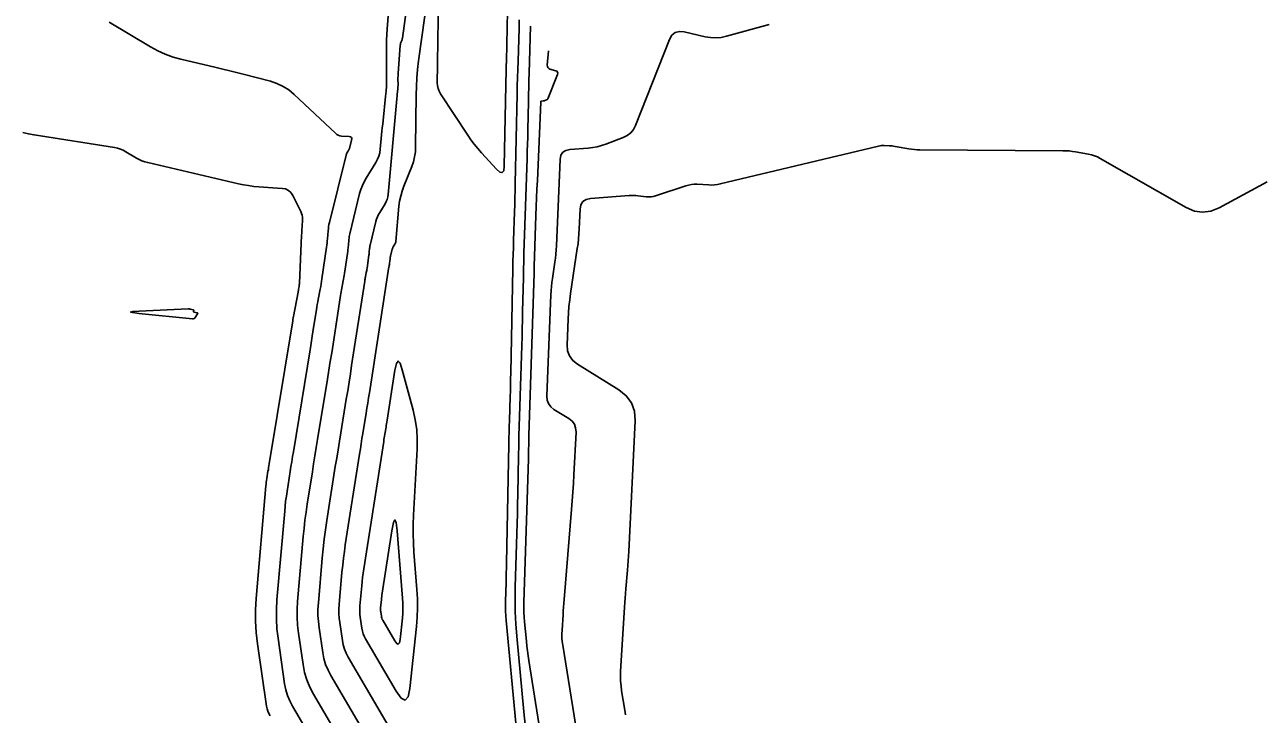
# Model space of a CAD drawing. Extents: x 658976 to 668721, y 639543 to 647196.
# Drawn here: x 663044.5 to 663147.9, y 642215.1 to 642272.9 of the extents above; entities that cross this region are included whole.
import ezdxf

# ---------------------------------------------------------------- set-up
doc = ezdxf.new("R2010")
doc.units = 0
doc.layers.add('Ex_Major Contours', color=7, linetype='Continuous')
doc.layers.add('Ex_Minor Contours', color=7, linetype='Continuous')

msp = doc.modelspace()

# ---------------------------------------------------------------- linework, layer by layer
at = {"layer": 'Ex_Major Contours'}
for points in [[(663076.65, 642211.25), (663071.57, 642219.92), (663071.39, 642220.26), (663071.25, 642220.6), (663071.15, 642220.96), (663071.08, 642221.33), (663070.86, 642222.83), (663070.81, 642223.2), (663070.79, 642223.58), (663070.79, 642223.96), (663070.81, 642224.33), (663071.05, 642227.04), (663071.11, 642227.62), (663071.17, 642228.2), (663071.25, 642228.77), (663071.33, 642229.34), (663072.52, 642236.93), (663072.59, 642237.36), (663072.66, 642237.79), (663072.72, 642238.22), (663072.79, 642238.64), (663073.07, 642240.35), (663073.14, 642240.77), (663073.21, 642241.2), (663073.28, 642241.63), (663073.35, 642242.05), (663074.98, 642252.61), (663074.99, 642252.63), (663074.99, 642252.66), (663075, 642252.68), (663075, 642252.71), (663075.02, 642252.81), (663075.03, 642252.84), (663075.03, 642252.87), (663075.04, 642252.89), (663075.04, 642252.92), (663075.09, 642253.24), (663075.09, 642253.26), (663075.09, 642253.28), (663075.09, 642253.31), (663075.1, 642253.33), (663075.1, 642253.41), (663075.1, 642253.43), (663075.11, 642253.45), (663075.11, 642253.47), (663075.12, 642253.49), (663075.26, 642254.07), (663075.28, 642254.13), (663075.3, 642254.19), (663075.32, 642254.24), (663075.35, 642254.29), (663075.48, 642254.5), (663075.51, 642254.56), (663075.53, 642254.61), (663075.55, 642254.67), (663075.56, 642254.73), (663075.82, 642257.67), (663075.88, 642258.11), (663075.97, 642258.53), (663076.08, 642258.95), (663076.23, 642259.36), (663076.89, 642260.99), (663077.03, 642261.4), (663077.13, 642261.82), (663077.2, 642262.24), (663077.22, 642262.68), (663077.26, 642266.99), (663077.28, 642267.7), (663077.32, 642268.42), (663077.38, 642269.13), (663077.47, 642269.85), (663077.99, 642273.61)], [(663085.91, 642273.28), (663085.89, 642272.59), (663085.8, 642269.83), (663085.78, 642269.13), (663085.76, 642268.44), (663085.74, 642267.75), (663085.72, 642267.06), (663085.57, 642259.57), (663085.56, 642258.98), (663085.54, 642258.38), (663085.53, 642257.79), (663085.51, 642257.2), (663085.43, 642254.82), (663085.41, 642254.23), (663085.4, 642253.64), (663085.38, 642253.04), (663085.37, 642252.45), (663085.19, 642243.71), (663085.18, 642243.22), (663085.17, 642242.72), (663085.16, 642242.22), (663085.14, 642241.73), (663085.08, 642239.74), (663085.07, 642239.24), (663085.05, 642238.75), (663085.04, 642238.25), (663085.03, 642237.75), (663084.84, 642227.79), (663084.83, 642227.38), (663084.82, 642226.98), (663084.81, 642226.58), (663084.8, 642226.18), (663084.75, 642224.58), (663084.74, 642224.18), (663084.75, 642223.78), (663084.77, 642223.38), (663084.8, 642222.98), (663086.43, 642205.79)]]:
    msp.add_lwpolyline(points, dxfattribs=at)
msp.add_lwpolyline([(663058.61, 642248.85), (663058.62, 642248.83), (663058.63, 642248.82), (663058.65, 642248.81), (663058.9, 642248.76), (663058.94, 642248.75), (663058.96, 642248.73), (663058.96, 642248.7), (663058.94, 642248.66), (663058.75, 642248.36), (663058.71, 642248.31), (663058.65, 642248.27), (663058.59, 642248.25), (663058.52, 642248.25), (663054.04, 642248.7), (663053.52, 642248.77), (663053.34, 642248.82), (663053.52, 642248.87), (663054.05, 642248.9), (663058.16, 642249.08), (663058.2, 642249.08), (663058.25, 642249.08), (663058.3, 642249.07), (663058.35, 642249.06), (663058.59, 642249.01), (663058.61, 642249), (663058.62, 642248.99), (663058.63, 642248.98), (663058.63, 642248.96), (663058.61, 642248.87)], close=True, dxfattribs=at)
at = {"layer": 'Ex_Minor Contours'}
for points in [[(663084.95, 642275.42), (663084.83, 642269.83), (663084.83, 642269.78), (663084.83, 642269.72), (663084.83, 642269.66), (663084.82, 642269.6), (663084.82, 642269.37), (663084.82, 642269.31), (663084.81, 642269.26), (663084.81, 642269.2), (663084.81, 642269.14), (663084.64, 642261.02), (663084.6, 642260.65), (663084.47, 642260.49), (663084.27, 642260.53), (663084, 642260.77), (663082.74, 642262.15), (663082.43, 642262.5), (663082.14, 642262.87), (663081.86, 642263.24), (663081.6, 642263.62), (663079.31, 642267.09), (663079.19, 642267.3), (663079.1, 642267.53), (663079.05, 642267.77), (663079.03, 642268.02), (663079.05, 642269.5), (663079.05, 642269.52), (663079.05, 642269.53), (663079.05, 642269.54), (663079.05, 642269.56), (663079.06, 642269.62), (663079.06, 642269.63), (663079.06, 642269.64), (663079.06, 642269.67), (663079.06, 642269.68), (663079.27, 642284.45)], [(663076.94, 642277.73), (663076.11, 642271.75), (663076.1, 642271.7), (663076.09, 642271.65), (663076.08, 642271.6), (663076.06, 642271.55), (663075.98, 642271.37), (663075.96, 642271.32), (663075.95, 642271.27), (663075.94, 642271.22), (663075.93, 642271.17), (663075.76, 642268.79), (663075.75, 642268.68), (663075.75, 642268.57), (663075.74, 642268.46), (663075.74, 642268.35), (663075.75, 642267.88), (663075.75, 642267.78), (663075.74, 642267.67), (663075.74, 642267.57), (663075.73, 642267.47), (663075.68, 642267.06), (663075.67, 642266.96), (663075.66, 642266.86), (663075.65, 642266.76), (663075.64, 642266.66), (663074.91, 642258.65), (663074.88, 642258.45), (663074.83, 642258.25), (663074.76, 642258.06), (663074.66, 642257.88), (663074.22, 642257.16), (663074.11, 642256.98), (663074.03, 642256.79), (663073.95, 642256.6), (663073.9, 642256.4), (663073.41, 642254.43), (663073.39, 642254.36), (663073.38, 642254.29), (663073.37, 642254.22), (663073.36, 642254.15), (663073.34, 642253.87), (663073.34, 642253.79), (663073.33, 642253.72), (663073.32, 642253.65), (663073.31, 642253.58), (663073.15, 642252.48), (663073.14, 642252.39), (663073.12, 642252.3), (663073.11, 642252.21), (663073.09, 642252.12), (663073.02, 642251.77), (663073, 642251.68), (663072.99, 642251.59), (663072.97, 642251.5), (663072.96, 642251.41), (663071.86, 642244.35), (663071.75, 642243.64), (663071.64, 642242.94), (663071.53, 642242.23), (663071.41, 642241.52), (663070.95, 642238.7), (663070.83, 642238), (663070.72, 642237.29), (663070.61, 642236.58), (663070.49, 642235.88), (663069.79, 642231.37), (663069.67, 642230.58), (663069.57, 642229.79), (663069.48, 642228.99), (663069.4, 642228.2), (663069.07, 642224.46), (663069.04, 642223.94), (663069.04, 642223.42), (663069.07, 642222.9), (663069.13, 642222.38), (663069.44, 642220.32), (663069.54, 642219.81), (663069.68, 642219.31), (663069.88, 642218.84), (663070.12, 642218.38), (663073.51, 642212.59)], [(663070.4, 642213.87), (663068.66, 642216.83), (663068.36, 642217.42), (663068.11, 642218.03), (663067.92, 642218.65), (663067.8, 642219.3), (663067.41, 642221.94), (663067.33, 642222.6), (663067.29, 642223.26), (663067.29, 642223.92), (663067.33, 642224.59), (663067.81, 642230.02), (663067.88, 642230.7), (663067.95, 642231.38), (663068.04, 642232.06), (663068.14, 642232.73), (663068.57, 642235.44), (663068.67, 642236.11), (663068.78, 642236.79), (663068.89, 642237.47), (663069, 642238.14), (663069.83, 642243.21), (663069.95, 642243.94), (663070.07, 642244.67), (663070.19, 642245.4), (663070.3, 642246.13), (663070.93, 642250.21), (663070.96, 642250.36), (663070.98, 642250.52), (663071.01, 642250.67), (663071.04, 642250.82), (663071.16, 642251.43), (663071.19, 642251.58), (663071.21, 642251.73), (663071.24, 642251.89), (663071.26, 642252.04), (663071.53, 642253.92), (663071.55, 642254.04), (663071.56, 642254.16), (663071.58, 642254.28), (663071.59, 642254.4), (663071.63, 642254.89), (663071.64, 642255.01), (663071.66, 642255.13), (663071.68, 642255.25), (663071.7, 642255.37), (663072.53, 642258.73), (663072.63, 642259.07), (663072.76, 642259.4), (663072.91, 642259.72), (663073.08, 642260.03), (663073.89, 642261.35), (663074.03, 642261.61), (663074.14, 642261.88), (663074.22, 642262.16), (663074.26, 642262.46), (663074.37, 642263.65), (663074.4, 642263.95), (663074.43, 642264.25), (663074.46, 642264.55), (663074.49, 642264.85), (663074.71, 642266.87), (663074.75, 642267.31), (663074.77, 642267.74), (663074.79, 642268.18), (663074.79, 642268.62), (663074.77, 642270.62), (663074.78, 642271.09), (663074.79, 642271.57), (663074.81, 642272.05), (663074.84, 642272.53), (663075.13, 642276.42)], [(663067.93, 642214.06), (663066.91, 642215.81), (663066.67, 642216.26), (663066.48, 642216.72), (663066.34, 642217.2), (663066.24, 642217.69), (663065.69, 642221.5), (663065.59, 642222.3), (663065.55, 642223.1), (663065.55, 642223.91), (663065.59, 642224.71), (663066.25, 642232.14), (663066.29, 642232.56), (663066.33, 642232.97), (663066.39, 642233.39), (663066.45, 642233.8), (663066.71, 642235.46), (663066.77, 642235.88), (663066.84, 642236.29), (663066.91, 642236.71), (663066.98, 642237.12), (663068.38, 642245.65), (663068.44, 642246.03), (663068.5, 642246.41), (663068.56, 642246.79), (663068.62, 642247.17), (663068.91, 642249.02), (663068.94, 642249.23), (663068.98, 642249.45), (663069.02, 642249.66), (663069.06, 642249.88), (663069.23, 642250.74), (663069.27, 642250.95), (663069.31, 642251.17), (663069.34, 642251.38), (663069.37, 642251.6), (663069.76, 642254.26), (663069.78, 642254.43), (663069.8, 642254.6), (663069.82, 642254.77), (663069.83, 642254.94), (663069.89, 642255.63), (663069.91, 642255.8), (663069.93, 642255.98), (663069.96, 642256.15), (663070, 642256.31), (663071.39, 642261.94), (663071.4, 642261.99), (663071.42, 642262.04), (663071.44, 642262.09), (663071.47, 642262.13), (663071.58, 642262.31), (663071.61, 642262.36), (663071.63, 642262.41), (663071.65, 642262.46), (663071.67, 642262.51), (663071.85, 642263.22), (663071.87, 642263.34), (663071.84, 642263.43), (663071.76, 642263.48), (663071.64, 642263.51), (663071.02, 642263.55), (663070.88, 642263.58), (663070.74, 642263.62), (663070.62, 642263.69), (663070.5, 642263.78), (663067.04, 642267.04), (663066.59, 642267.41), (663066.11, 642267.71), (663065.6, 642267.96), (663065.05, 642268.14), (663062.78, 642268.73), (663062.21, 642268.88), (663061.64, 642269.02), (663061.07, 642269.16), (663060.5, 642269.3), (663057.56, 642269.98), (663056.89, 642270.16), (663056.24, 642270.4), (663055.61, 642270.68), (663055, 642271.01), (663051.55, 642273.08)], [(663086.43, 642214.04), (663086.29, 642215.34), (663085.69, 642221.69), (663085.61, 642222.71), (663085.56, 642223.73), (663085.55, 642224.76), (663085.56, 642225.78), (663085.7, 642230.29), (663085.73, 642231.11), (663085.75, 642231.92), (663085.77, 642232.74), (663085.78, 642233.55), (663085.85, 642236.82), (663085.86, 642237.63), (663085.88, 642238.45), (663085.91, 642239.26), (663085.93, 642240.08), (663086.12, 642246.02), (663086.14, 642246.73), (663086.16, 642247.44), (663086.18, 642248.14), (663086.19, 642248.85), (663086.25, 642251.67), (663086.26, 642252.37), (663086.28, 642253.08), (663086.3, 642253.79), (663086.32, 642254.49), (663086.56, 642261.68), (663086.57, 642262.28), (663086.59, 642262.87), (663086.61, 642263.47), (663086.62, 642264.06), (663086.67, 642266.44), (663086.68, 642267.03), (663086.7, 642267.63), (663086.71, 642268.22), (663086.73, 642268.82), (663086.86, 642272.75)], [(663106.85, 642272.89), (663103.26, 642271.91), (663102.82, 642271.81), (663102.38, 642271.78), (663101.94, 642271.8), (663101.49, 642271.87), (663099.72, 642272.27), (663099.32, 642272.31), (663098.98, 642272.21), (663098.7, 642271.99), (663098.5, 642271.63), (663095.64, 642264.43), (663095.47, 642264.09), (663095.24, 642263.82), (663094.96, 642263.59), (663094.62, 642263.43), (663093.17, 642262.87), (663092.8, 642262.75), (663092.43, 642262.65), (663092.06, 642262.59), (663091.68, 642262.54), (663090.14, 642262.42), (663089.8, 642262.35), (663089.56, 642262.19), (663089.4, 642261.94), (663089.34, 642261.6), (663089.02, 642254.36), (663089, 642254.02), (663088.97, 642253.67), (663088.94, 642253.33), (663088.89, 642252.99), (663088.68, 642251.63), (663088.64, 642251.29), (663088.6, 642250.95), (663088.57, 642250.61), (663088.55, 642250.26), (663088.21, 642241.8), (663088.24, 642241.45), (663088.35, 642241.15), (663088.54, 642240.89), (663088.81, 642240.67), (663090.07, 642239.9), (663090.34, 642239.68), (663090.53, 642239.42), (663090.63, 642239.12), (663090.66, 642238.77), (663090.48, 642235.18), (663090.44, 642234.46), (663090.4, 642233.73), (663090.35, 642233.01), (663090.29, 642232.29), (663089.66, 642224.75), (663089.63, 642224.43), (663089.61, 642224.11), (663089.59, 642223.79), (663089.57, 642223.47), (663089.49, 642222.19), (663089.48, 642221.87), (663089.48, 642221.55), (663089.51, 642221.23), (663089.55, 642220.92), (663091.56, 642208.39)], [(663088.35, 642270.69), (663088.25, 642269.48), (663088.26, 642269.37), (663088.29, 642269.28), (663088.37, 642269.21), (663088.47, 642269.16), (663088.96, 642269.01), (663089.06, 642268.97), (663089.11, 642268.9), (663089.13, 642268.81), (663089.1, 642268.71), (663088.29, 642266.67), (663088.28, 642266.64), (663088.25, 642266.61), (663088.23, 642266.59), (663088.2, 642266.57), (663088.06, 642266.52), (663088.03, 642266.51), (663087.99, 642266.5), (663087.96, 642266.5), (663087.92, 642266.49), (663087.78, 642266.48), (663087.75, 642266.47), (663087.72, 642266.46), (663087.71, 642266.43), (663087.7, 642266.4), (663087.42, 642259.83), (663087.38, 642259.1), (663087.36, 642258.37), (663087.33, 642257.64), (663087.3, 642256.91), (663087.16, 642252.62), (663087.16, 642252.57), (663087.16, 642252.53), (663087.16, 642252.48), (663087.16, 642252.43), (663087.16, 642252.24), (663087.15, 642252.2), (663087.15, 642252.15), (663087.15, 642252.1), (663087.15, 642252.06), (663086.72, 642238.47), (663086.71, 642238.31), (663086.71, 642238.15), (663086.71, 642237.99), (663086.7, 642237.83), (663086.69, 642237.18), (663086.69, 642237.02), (663086.68, 642236.86), (663086.68, 642236.7), (663086.67, 642236.54), (663086.3, 642224.5), (663086.29, 642224.09), (663086.3, 642223.68), (663086.32, 642223.28), (663086.35, 642222.87), (663086.51, 642221.25), (663086.55, 642220.84), (663086.6, 642220.44), (663086.65, 642220.03), (663086.71, 642219.63), (663088.7, 642207.18)], [(663065.02, 642215.01), (663064.92, 642215.2), (663064.83, 642215.41), (663064.77, 642215.61), (663064.73, 642215.83), (663063.96, 642221.05), (663063.85, 642222), (663063.8, 642222.94), (663063.8, 642223.89), (663063.85, 642224.84), (663064.68, 642234.26), (663064.7, 642234.41), (663064.71, 642234.57), (663064.73, 642234.72), (663064.76, 642234.87), (663064.85, 642235.49), (663064.88, 642235.64), (663064.9, 642235.79), (663064.93, 642235.95), (663064.95, 642236.1), (663066.92, 642248.09), (663066.93, 642248.12), (663066.93, 642248.14), (663066.94, 642248.17), (663066.94, 642248.2), (663066.96, 642248.32), (663066.97, 642248.35), (663066.97, 642248.38), (663066.98, 642248.41), (663066.98, 642248.44), (663067.38, 642250.48), (663067.39, 642250.54), (663067.4, 642250.6), (663067.41, 642250.66), (663067.42, 642250.72), (663067.46, 642250.96), (663067.46, 642251.02), (663067.47, 642251.09), (663067.48, 642251.15), (663067.48, 642251.21), (663067.67, 642255.26), (663067.68, 642255.42), (663067.68, 642255.59), (663067.69, 642255.76), (663067.7, 642255.93), (663067.74, 642256.59), (663067.74, 642256.76), (663067.72, 642256.92), (663067.67, 642257.07), (663067.61, 642257.23), (663066.93, 642258.58), (663066.77, 642258.82), (663066.57, 642259), (663066.33, 642259.12), (663066.04, 642259.17), (663064.08, 642259.3), (663063.65, 642259.34), (663063.23, 642259.4), (663062.8, 642259.47), (663062.38, 642259.56), (663054.77, 642261.33), (663054.52, 642261.4), (663054.28, 642261.48), (663054.05, 642261.59), (663053.82, 642261.71), (663052.94, 642262.24), (663052.72, 642262.36), (663052.48, 642262.46), (663052.24, 642262.53), (663051.99, 642262.58), (663045.25, 642263.65), (663044.78, 642263.73), (663044.32, 642263.84)], [(663148.57, 642259.73), (663144.54, 642257.54), (663143.85, 642257.26), (663143.16, 642257.17), (663142.48, 642257.27), (663141.79, 642257.56), (663134.59, 642261.68), (663134.35, 642261.8), (663134.11, 642261.9), (663133.85, 642261.98), (663133.59, 642262.04), (663132.52, 642262.23), (663132.26, 642262.27), (663131.99, 642262.3), (663131.72, 642262.32), (663131.45, 642262.32), (663119.48, 642262.41), (663119.24, 642262.41), (663119.01, 642262.43), (663118.78, 642262.45), (663118.54, 642262.49), (663117.39, 642262.69), (663117.27, 642262.7), (663117.16, 642262.72), (663117.04, 642262.73), (663116.93, 642262.73), (663116.47, 642262.75), (663116.35, 642262.75), (663116.24, 642262.75), (663116.13, 642262.73), (663116.01, 642262.71), (663102.74, 642259.54), (663102.51, 642259.49), (663102.27, 642259.46), (663102.03, 642259.45), (663101.79, 642259.46), (663100.82, 642259.51), (663100.57, 642259.51), (663100.34, 642259.49), (663100.1, 642259.45), (663099.87, 642259.39), (663097.31, 642258.54), (663097.13, 642258.49), (663096.95, 642258.47), (663096.77, 642258.46), (663096.58, 642258.47), (663095.85, 642258.55), (663095.66, 642258.57), (663095.48, 642258.58), (663095.29, 642258.58), (663095.11, 642258.57), (663091.87, 642258.32), (663091.5, 642258.24), (663091.24, 642258.07), (663091.07, 642257.8), (663091, 642257.43), (663090.93, 642255.78), (663090.91, 642255.36), (663090.87, 642254.95), (663090.83, 642254.54), (663090.77, 642254.13), (663090.2, 642250.36), (663090.13, 642249.83), (663090.07, 642249.29), (663090.03, 642248.76), (663090, 642248.23), (663089.91, 642246.08), (663089.95, 642245.58), (663090.11, 642245.14), (663090.39, 642244.76), (663090.78, 642244.45), (663094.24, 642242.31), (663094.87, 642241.81), (663095.31, 642241.21), (663095.56, 642240.51), (663095.62, 642239.7), (663095.08, 642228.76), (663095.06, 642228.37), (663095.03, 642227.98), (663095.01, 642227.59), (663094.97, 642227.21), (663094.84, 642225.65), (663094.81, 642225.26), (663094.78, 642224.87), (663094.76, 642224.49), (663094.73, 642224.1), (663094.4, 642218.73), (663094.39, 642218.32), (663094.4, 642217.92), (663094.43, 642217.51), (663094.48, 642217.11), (663094.74, 642215.49), (663094.81, 642215.09)]]:
    msp.add_lwpolyline(points, dxfattribs=at)
for points in [[(663072.91, 642221.68), (663072.83, 642221.89), (663072.76, 642222.11), (663072.72, 642222.34), (663072.58, 642223.27), (663072.55, 642223.51), (663072.54, 642223.74), (663072.54, 642223.97), (663072.55, 642224.21), (663072.7, 642225.89), (663072.73, 642226.25), (663072.77, 642226.6), (663072.82, 642226.96), (663072.87, 642227.32), (663074.55, 642237.99), (663074.57, 642238.14), (663074.59, 642238.29), (663074.62, 642238.43), (663074.64, 642238.58), (663074.74, 642239.17), (663074.76, 642239.32), (663074.78, 642239.46), (663074.81, 642239.61), (663074.83, 642239.76), (663075.48, 642243.95), (663075.61, 642244.51), (663075.75, 642244.71), (663075.92, 642244.53), (663076.1, 642243.98), (663077.01, 642240.61), (663077.19, 642239.8), (663077.31, 642238.98), (663077.36, 642238.16), (663077.35, 642237.33), (663077.04, 642231.81), (663077.01, 642231.03), (663077.01, 642230.26), (663077.03, 642229.48), (663077.08, 642228.7), (663077.33, 642225.59), (663077.38, 642224.81), (663077.39, 642224.04), (663077.36, 642223.26), (663077.29, 642222.48), (663076.74, 642217.31), (663076.59, 642216.6), (663076.35, 642216.33), (663076.02, 642216.48), (663075.6, 642217.07), (663073.02, 642221.47)], [(663074.43, 642223.09), (663074.4, 642223.18), (663074.37, 642223.26), (663074.35, 642223.35), (663074.3, 642223.72), (663074.29, 642223.81), (663074.29, 642223.9), (663074.29, 642223.99), (663074.29, 642224.08), (663074.35, 642224.73), (663074.36, 642224.87), (663074.38, 642225.01), (663074.4, 642225.15), (663074.42, 642225.29), (663075.23, 642230.51), (663075.37, 642231.2), (663075.49, 642231.42), (663075.59, 642231.19), (663075.67, 642230.49), (663076.13, 642224.85), (663076.16, 642224.43), (663076.16, 642224.01), (663076.15, 642223.6), (663076.11, 642223.18), (663075.92, 642221.4), (663075.86, 642221.12), (663075.77, 642221.01), (663075.64, 642221.07), (663075.48, 642221.3), (663074.47, 642223.01)]]:
    msp.add_lwpolyline(points, close=True, dxfattribs=at)

doc.saveas('drawing.dxf')
